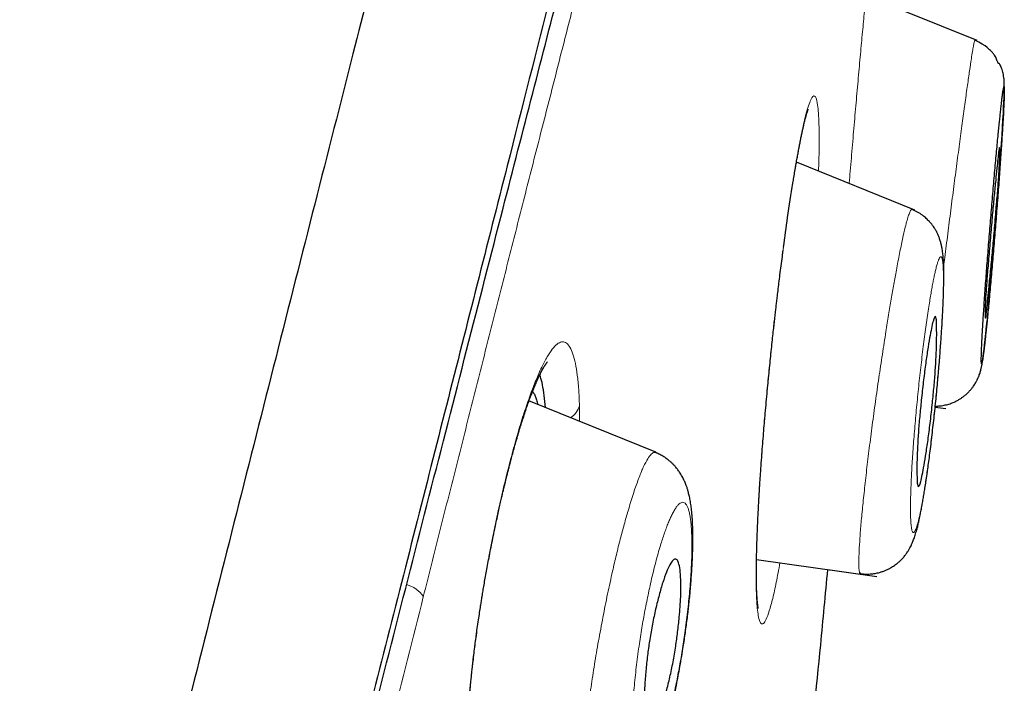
# Model space of a CAD drawing. Header units: millimetres. Extents: x 8 to 428, y 12 to 633.
# Tile 654 of 656: x 412 to 422, y 605 to 612. Entities that reach past the tile are written whole.
import ezdxf

# ---------------------------------------------------------------- set-up
doc = ezdxf.new("R2010")
doc.units = ezdxf.units.MM

msp = doc.modelspace()

# ---------------------------------------------------------------- linework, layer by layer
at = {"color": 7, "linetype": 'Continuous', "lineweight": 30}
for p, q in [((421.852, 611.68), (420.666, 612.159)), ((421.189, 609.869), (419.924, 610.381)), ((418.423, 607.285), (417.068, 607.832)), ((421.405, 607.766), (421.518, 607.75)), ((419.498, 606.139), (420.783, 605.958)), ((420.259, 606.032), (420.783, 605.958)), ((420.611, 605.991), (420.608, 605.992))]:
    msp.add_line(p, q, dxfattribs=at)
at = {"color": 8, "linetype": 'Continuous', "lineweight": 0}
msp.add_line((417.608, 607.78), (417.609, 607.613), dxfattribs=at)
at = {"color": 7, "linetype": 'Continuous', "lineweight": 30, "flags": 128}
msp.add_lwpolyline([(421.962, 608.712), (421.963, 608.725), (421.969, 608.786), (421.975, 608.849), (421.982, 608.925), (421.989, 609.003), (421.996, 609.082), (422.003, 609.163), (422.01, 609.241), (422.016, 609.315), (422.022, 609.39), (422.027, 609.457), (422.032, 609.516), (422.035, 609.567), (422.039, 609.608), (422.041, 609.641), (422.043, 609.66), (422.044, 609.673), (422.044, 609.681), (422.045, 609.691), (422.046, 609.706), (422.048, 609.726), (422.051, 609.763), (422.055, 609.809), (422.059, 609.865), (422.065, 609.93), (422.07, 610.005), (422.076, 610.074), (422.082, 610.148), (422.088, 610.228), (422.094, 610.312), (422.1, 610.4), (422.107, 610.49), (422.113, 610.582), (422.119, 610.671), (422.124, 610.754), (422.129, 610.831), (422.133, 610.903), (422.136, 610.969), (422.139, 611.021), (422.141, 611.07), (422.142, 611.114), (422.143, 611.154), (422.143, 611.19), (422.142, 611.222), (422.141, 611.248), (422.14, 611.268), (422.138, 611.285), (422.136, 611.301), (422.133, 611.316), (422.13, 611.331), (422.127, 611.344), (422.123, 611.358), (422.119, 611.372), (422.114, 611.384), (422.11, 611.396), (422.106, 611.406), (422.102, 611.414), (422.097, 611.424), (422.093, 611.431), (422.089, 611.434), (422.087, 611.435), (422.085, 611.435), (422.084, 611.435), (422.082, 611.435), (422.081, 611.436), (422.079, 611.438), (422.078, 611.44), (422.077, 611.441), (422.076, 611.443), (422.075, 611.445), (422.074, 611.447), (422.073, 611.449), (422.071, 611.455), (422.068, 611.461), (422.064, 611.47), (422.06, 611.48), (422.056, 611.491), (422.051, 611.502), (422.045, 611.513), (422.039, 611.523), (422.033, 611.53), (422.028, 611.537), (422.022, 611.544), (422.016, 611.551), (422.01, 611.558), (422.003, 611.565), (421.996, 611.573), (421.986, 611.582), (421.976, 611.592), (421.959, 611.606), (421.937, 611.623), (421.908, 611.643), (421.871, 611.664), (421.828, 611.684), (421.828, 611.684)], dxfattribs=at)
at = {"color": 8, "linetype": 'Continuous', "lineweight": 0}
for centre, radius, start, end in [((417.388, 607.845), 0.229, 302.6534, 343.5447), ((415.689, 605.58), 0.299, 32.7283, 75.8271)]:
    msp.add_arc(centre, radius, start, end, dxfattribs=at)
at = {"color": 7, "linetype": 'Continuous', "lineweight": 30}
for points, knots in [([(420.014, 629.605), (420.013, 629.603), (420.012, 629.598), (419.971, 629.469), (419.878, 629.147), (419.722, 628.58), (419.496, 627.752), (419.199, 626.671), (418.825, 625.3), (418.411, 623.779), (417.977, 622.177), (417.546, 620.58), (417.051, 618.724), (416.485, 616.58), (415.861, 614.164), (415.153, 611.4), (414.372, 608.323), (413.526, 604.979), (412.674, 601.595), (411.818, 598.197), (410.68, 593.674), (409.252, 588.018), (407.536, 581.24), (405.82, 574.492), (404.104, 567.762), (402.412, 561.181), (400.749, 554.728), (399.115, 548.403), (397.707, 542.944), (396.524, 538.36), (395.567, 534.647), (394.615, 530.945), (394, 528.545), (393.692, 527.338)], [0, 0, 0, 0, 0.030104, 0.061035, 0.09217, 0.123409, 0.154679, 0.185995, 0.217455, 0.249147, 0.270468, 0.291994, 0.313775, 0.335843, 0.357877, 0.379688, 0.405541, 0.431088, 0.456365, 0.481427, 0.506312, 0.555772, 0.604988, 0.653967, 0.702726, 0.751547, 0.797345, 0.843352, 0.889543, 0.91688, 0.944369, 0.972053, 1, 1, 1, 1]), ([(421.375, 627.678), (421.374, 627.675), (421.373, 627.669), (421.334, 627.538), (421.245, 627.214), (421.106, 626.685), (420.924, 625.995), (420.712, 625.199), (420.454, 624.231), (420.147, 623.075), (419.803, 621.78), (419.426, 620.357), (419.021, 618.825), (418.598, 617.216), (418.17, 615.57), (417.752, 613.943), (417.307, 612.196), (416.787, 610.152), (416.191, 607.8), (415.519, 605.149), (414.832, 602.441), (414.136, 599.696), (413.432, 596.93), (412.489, 593.225), (411.3, 588.572), (409.865, 582.976), (408.424, 577.379), (406.979, 571.787), (405.532, 566.197), (404.155, 560.907), (402.852, 555.912), (401.624, 551.214), (400.397, 546.521), (399.325, 542.422), (398.409, 538.918), (397.647, 536.004), (396.892, 533.114), (396.146, 530.251), (395.665, 528.391), (395.424, 527.46)], [0, 0, 0, 0, 0.027802, 0.059104, 0.090443, 0.121803, 0.146902, 0.172005, 0.197113, 0.222239, 0.247392, 0.268376, 0.289385, 0.31042, 0.326215, 0.342014, 0.357809, 0.373592, 0.394608, 0.4156, 0.436565, 0.457508, 0.478426, 0.499323, 0.541077, 0.582794, 0.624472, 0.666101, 0.707702, 0.749322, 0.784323, 0.819351, 0.854402, 0.889475, 0.911535, 0.933614, 0.955715, 0.977839, 1, 1, 1, 1]), ([(411.343, 588.545), (411.78, 590.259), (412.505, 593.098), (413.506, 597.035), (414.354, 600.362), (415.191, 603.64), (416.01, 606.842), (416.756, 609.752), (417.421, 612.333), (418.002, 614.571), (418.529, 616.579), (418.995, 618.335), (419.405, 619.87), (419.823, 621.427), (420.223, 622.921), (420.584, 624.264), (420.87, 625.327), (421.109, 626.222), (421.278, 626.857), (421.36, 627.133), (421.364, 627.146), (421.366, 627.153)], [0, 0, 0, 0, 0.071861, 0.118981, 0.166245, 0.213437, 0.260487, 0.307746, 0.347209, 0.386499, 0.425942, 0.465442, 0.504795, 0.544129, 0.603206, 0.661979, 0.720088, 0.777941, 0.85505, 0.932506, 1, 1, 1, 1]), ([(422.057, 609.801), (422.06, 609.839), (422.066, 609.915), (422.075, 610.029), (422.083, 610.141), (422.091, 610.25), (422.099, 610.356), (422.106, 610.459), (422.112, 610.557), (422.118, 610.649), (422.124, 610.735), (422.129, 610.815), (422.133, 610.888), (422.136, 610.955), (422.139, 611.013), (422.141, 611.064), (422.142, 611.105), (422.143, 611.136), (422.143, 611.159), (422.143, 611.176), (422.142, 611.186), (422.14, 611.189), (422.138, 611.186), (422.135, 611.174), (422.131, 611.152), (422.127, 611.122), (422.121, 611.082), (422.116, 611.037), (422.11, 610.988), (422.105, 610.937), (422.099, 610.881), (422.092, 610.82), (422.086, 610.754), (422.078, 610.678), (422.07, 610.593), (422.061, 610.498), (422.052, 610.398), (422.042, 610.293), (422.033, 610.184), (422.023, 610.072), (422.013, 609.959), (422.004, 609.845), (421.994, 609.73), (421.985, 609.615), (421.976, 609.501), (421.967, 609.387), (421.958, 609.276), (421.95, 609.166), (421.942, 609.06), (421.935, 608.957), (421.928, 608.86), (421.922, 608.767), (421.916, 608.68), (421.911, 608.6), (421.907, 608.527), (421.904, 608.461), (421.901, 608.402), (421.899, 608.351), (421.898, 608.311), (421.897, 608.28), (421.897, 608.257), (421.898, 608.24), (421.899, 608.23), (421.9, 608.227), (421.903, 608.23), (421.906, 608.242), (421.91, 608.263), (421.915, 608.294), (421.92, 608.333), (421.926, 608.379), (421.932, 608.428), (421.938, 608.479), (421.944, 608.535), (421.95, 608.597), (421.957, 608.663), (421.964, 608.738), (421.973, 608.823), (421.982, 608.919), (421.991, 609.021), (422, 609.126), (422.01, 609.234), (422.02, 609.344), (422.029, 609.457), (422.039, 609.572), (422.048, 609.686), (422.054, 609.763), (422.057, 609.801)], [0, 0, 0, 0, 0.012451, 0.02498, 0.037565, 0.050053, 0.062536, 0.075274, 0.087816, 0.100237, 0.112614, 0.125027, 0.137546, 0.149981, 0.162409, 0.174908, 0.187557, 0.198142, 0.208593, 0.218957, 0.229285, 0.239625, 0.250027, 0.262361, 0.274871, 0.287482, 0.299981, 0.312504, 0.323127, 0.333602, 0.343974, 0.354291, 0.364601, 0.37495, 0.387434, 0.399852, 0.412278, 0.424786, 0.437451, 0.450131, 0.462647, 0.475074, 0.487488, 0.499966, 0.512517, 0.524987, 0.537451, 0.549984, 0.562659, 0.575188, 0.587678, 0.600252, 0.612758, 0.625155, 0.6376, 0.650129, 0.662709, 0.67519, 0.687682, 0.69832, 0.708808, 0.719193, 0.729522, 0.739842, 0.750203, 0.762653, 0.77505, 0.787474, 0.800004, 0.812717, 0.823263, 0.833691, 0.844049, 0.854384, 0.864742, 0.875171, 0.88749, 0.900006, 0.912624, 0.925122, 0.937647, 0.95012, 0.962578, 0.975152, 0.987648, 1, 1, 1, 1]), ([(419.925, 610.387), (419.925, 610.389), (419.929, 610.411), (419.936, 610.449), (419.945, 610.499), (419.953, 610.544), (419.963, 610.592), (419.972, 610.639), (419.981, 610.684), (419.99, 610.724), (419.998, 610.757), (420.004, 610.786), (420.01, 610.81), (420.015, 610.832), (420.02, 610.85), (420.025, 610.867), (420.028, 610.881), (420.032, 610.894), (420.036, 610.905), (420.039, 610.915), (420.042, 610.924), (420.044, 610.931), (420.046, 610.937), (420.048, 610.942), (420.05, 610.945), (420.05, 610.945), (420.05, 610.946)], [0, 0, 0, 0, 0.008411, 0.067377, 0.12369, 0.177356, 0.228374, 0.2963, 0.358901, 0.416189, 0.468169, 0.514849, 0.556839, 0.597212, 0.636386, 0.670431, 0.703478, 0.735633, 0.76887, 0.804147, 0.831087, 0.86238, 0.897858, 0.9338, 0.968577, 1, 1, 1, 1]), ([(422, 609.631), (422.003, 609.666), (422.008, 609.737), (422.02, 609.872), (422.035, 610.027), (422.051, 610.188), (422.068, 610.357), (422.083, 610.499), (422.09, 610.546), (422.093, 610.531), (422.095, 610.499), (422.095, 610.44), (422.092, 610.349), (422.084, 610.221), (422.071, 610.053), (422.053, 609.85), (422.038, 609.664), (422.025, 609.516), (422.013, 609.379), (421.997, 609.221), (421.98, 609.056), (421.967, 608.924), (421.957, 608.826), (421.948, 608.74), (421.943, 608.706), (421.94, 608.722), (421.938, 608.755), (421.938, 608.815), (421.942, 608.907), (421.95, 609.036), (421.963, 609.204), (421.981, 609.405), (421.993, 609.554), (422, 609.631)], [0, 0, 0, 0, 0.018935, 0.037307, 0.072889, 0.106653, 0.138555, 0.196888, 0.248411, 0.270034, 0.294433, 0.321592, 0.351423, 0.384133, 0.419478, 0.457744, 0.498802, 0.517806, 0.536456, 0.572279, 0.606357, 0.638428, 0.668874, 0.697486, 0.749212, 0.771516, 0.796264, 0.823749, 0.853705, 0.886305, 0.921549, 0.959333, 1, 1, 1, 1]), ([(419.884, 610.145), (419.887, 610.164), (419.894, 610.206), (419.905, 610.27), (419.915, 610.332), (419.922, 610.371), (419.925, 610.387)], [0, 0, 0, 0, 0.226121, 0.492859, 0.786357, 1, 1, 1, 1]), ([(419.786, 609.472), (419.8, 609.58), (419.833, 609.832), (419.867, 610.039), (419.885, 610.157)], [0, 0, 0, 0, 0.4311916, 1, 1, 1, 1]), ([(420.607, 605.988), (420.628, 605.986), (420.667, 605.981), (420.724, 605.984), (420.774, 605.991), (420.818, 606.002), (420.854, 606.014), (420.884, 606.026), (420.908, 606.038), (420.93, 606.049), (420.951, 606.062), (420.972, 606.076), (420.996, 606.093), (421.021, 606.115), (421.049, 606.142), (421.075, 606.171), (421.099, 606.203), (421.12, 606.234), (421.135, 606.262), (421.146, 606.283), (421.154, 606.3), (421.161, 606.315), (421.168, 606.332), (421.176, 606.352), (421.184, 606.375), (421.192, 606.4), (421.2, 606.426), (421.208, 606.453), (421.215, 606.479), (421.221, 606.504), (421.227, 606.529), (421.232, 606.552), (421.237, 606.575), (421.242, 606.599), (421.249, 606.633), (421.257, 606.676), (421.267, 606.73), (421.277, 606.784), (421.286, 606.842), (421.296, 606.904), (421.307, 606.973), (421.318, 607.047), (421.329, 607.125), (421.34, 607.208), (421.352, 607.298), (421.364, 607.394), (421.375, 607.495), (421.387, 607.597), (421.398, 607.7), (421.409, 607.802), (421.419, 607.903), (421.428, 608.003), (421.437, 608.102), (421.446, 608.197), (421.453, 608.29), (421.46, 608.379), (421.466, 608.463), (421.471, 608.536), (421.475, 608.598), (421.479, 608.651), (421.481, 608.701), (421.484, 608.748), (421.486, 608.791), (421.488, 608.826), (421.489, 608.853), (421.49, 608.874), (421.491, 608.894), (421.492, 608.917), (421.493, 608.945), (421.494, 608.982), (421.495, 609.025), (421.496, 609.074), (421.497, 609.125), (421.497, 609.174), (421.497, 609.219), (421.496, 609.257), (421.495, 609.288), (421.494, 609.313), (421.493, 609.335), (421.491, 609.356), (421.49, 609.376), (421.488, 609.399), (421.485, 609.424), (421.48, 609.453), (421.474, 609.487), (421.465, 609.523), (421.454, 609.559), (421.443, 609.588), (421.433, 609.611), (421.426, 609.627), (421.418, 609.643), (421.409, 609.658), (421.399, 609.675), (421.385, 609.695), (421.367, 609.72), (421.342, 609.749), (421.309, 609.782), (421.267, 609.817), (421.216, 609.85), (421.177, 609.867), (421.157, 609.876)], [0, 0, 0, 0, 0.01137, 0.021882, 0.031357, 0.039656, 0.04668, 0.05236, 0.057365, 0.061732, 0.066312, 0.071103, 0.0761, 0.082982, 0.090861, 0.099468, 0.107361, 0.116537, 0.124361, 0.131053, 0.135394, 0.139929, 0.145741, 0.152827, 0.161188, 0.170463, 0.1806, 0.190583, 0.199389, 0.208372, 0.216411, 0.223951, 0.231078, 0.23853, 0.246452, 0.261606, 0.276059, 0.290351, 0.304532, 0.319213, 0.335151, 0.352351, 0.368438, 0.385498, 0.403537, 0.422537, 0.44172, 0.460683, 0.479425, 0.497946, 0.51624, 0.534305, 0.552137, 0.569737, 0.587105, 0.604126, 0.620531, 0.63626, 0.647554, 0.658471, 0.669016, 0.679194, 0.688919, 0.697367, 0.702974, 0.707674, 0.71191, 0.717302, 0.724002, 0.73201, 0.743977, 0.757002, 0.770895, 0.785667, 0.799924, 0.812699, 0.822152, 0.831044, 0.83905, 0.846113, 0.852966, 0.861162, 0.870623, 0.880005, 0.890875, 0.902147, 0.912093, 0.92084, 0.924837, 0.928607, 0.932303, 0.935983, 0.939655, 0.943992, 0.94982, 0.957136, 0.965907, 0.976062, 0.987483, 1, 1, 1, 1]), ([(419.54, 607.052), (419.543, 607.091), (419.548, 607.168), (419.557, 607.285), (419.566, 607.399), (419.575, 607.511), (419.584, 607.62), (419.594, 607.733), (419.604, 607.848), (419.615, 607.965), (419.626, 608.076), (419.636, 608.182), (419.647, 608.285), (419.657, 608.384), (419.667, 608.48), (419.677, 608.568), (419.685, 608.648), (419.693, 608.72), (419.701, 608.783), (419.707, 608.84), (419.713, 608.894), (419.721, 608.957), (419.73, 609.03), (419.74, 609.114), (419.751, 609.205), (419.763, 609.301), (419.774, 609.38), (419.78, 609.425), (419.781, 609.438)], [0, 0, 0, 0, 0.052941, 0.104066, 0.153395, 0.200942, 0.246715, 0.290721, 0.3412, 0.389142, 0.434551, 0.477426, 0.517769, 0.559948, 0.598955, 0.634791, 0.667458, 0.696958, 0.722851, 0.745692, 0.767333, 0.790636, 0.823432, 0.859098, 0.897648, 0.939095, 0.983417, 1, 1, 1, 1]), ([(421.257, 607.841), (421.264, 607.906), (421.277, 608.034), (421.301, 608.214), (421.324, 608.374), (421.353, 608.549), (421.383, 608.697), (421.406, 608.746), (421.417, 608.715), (421.421, 608.634), (421.422, 608.457), (421.412, 608.21), (421.393, 607.987), (421.375, 607.804), (421.355, 607.617), (421.332, 607.436), (421.308, 607.276), (421.28, 607.1), (421.25, 606.954), (421.227, 606.905), (421.215, 606.936), (421.21, 607.016), (421.209, 607.193), (421.22, 607.44), (421.239, 607.664), (421.251, 607.782), (421.257, 607.841)], [0, 0, 0, 0, 0.034441, 0.06807, 0.100636, 0.132437, 0.193098, 0.250574, 0.282693, 0.314077, 0.375158, 0.437422, 0.468467, 0.499714, 0.534409, 0.56822, 0.601061, 0.632741, 0.693345, 0.750419, 0.782265, 0.813706, 0.875094, 0.937398, 0.968541, 1, 1, 1, 1]), ([(421.406, 607.777), (421.423, 607.777), (421.459, 607.778), (421.512, 607.787), (421.562, 607.801), (421.605, 607.818), (421.641, 607.836), (421.672, 607.853), (421.697, 607.871), (421.724, 607.891), (421.75, 607.914), (421.775, 607.941), (421.796, 607.965), (421.813, 607.988), (421.827, 608.009), (421.838, 608.027), (421.846, 608.042), (421.851, 608.052), (421.854, 608.058), (421.857, 608.063), (421.858, 608.066), (421.858, 608.067), (421.858, 608.067), (421.859, 608.068), (421.86, 608.07), (421.861, 608.072), (421.861, 608.073), (421.863, 608.076), (421.866, 608.084), (421.871, 608.096), (421.877, 608.113), (421.882, 608.128), (421.886, 608.139), (421.888, 608.146), (421.89, 608.154), (421.892, 608.162), (421.894, 608.17), (421.896, 608.18), (421.899, 608.192), (421.902, 608.206), (421.905, 608.223), (421.908, 608.243), (421.911, 608.263), (421.914, 608.281), (421.916, 608.298), (421.918, 608.313), (421.92, 608.326), (421.921, 608.336), (421.922, 608.344), (421.923, 608.35), (421.923, 608.355), (421.924, 608.36), (421.926, 608.373), (421.928, 608.395), (421.932, 608.429), (421.936, 608.467), (421.941, 608.509), (421.946, 608.555), (421.951, 608.608), (421.956, 608.654), (421.959, 608.683), (421.96, 608.691)], [0, 0, 0, 0, 0.028536, 0.0595, 0.087812, 0.113129, 0.135205, 0.153886, 0.170501, 0.186369, 0.208783, 0.229605, 0.248963, 0.266448, 0.280878, 0.292432, 0.301477, 0.308677, 0.311953, 0.315243, 0.322533, 0.326835, 0.331122, 0.334308, 0.335576, 0.336718, 0.33784, 0.339051, 0.342048, 0.351398, 0.365836, 0.385435, 0.391129, 0.397136, 0.404202, 0.414615, 0.428646, 0.446333, 0.467678, 0.492667, 0.525309, 0.55655, 0.584411, 0.608935, 0.630156, 0.6481, 0.662782, 0.67516, 0.683644, 0.689472, 0.695433, 0.701635, 0.70808, 0.741719, 0.7763, 0.815174, 0.852303, 0.892656, 0.936182, 0.980594, 1, 1, 1, 1]), ([(416.412, 603.398), (416.411, 603.41), (416.408, 603.432), (416.405, 603.465), (416.402, 603.494), (416.401, 603.52), (416.399, 603.541), (416.398, 603.557), (416.397, 603.568), (416.397, 603.576), (416.397, 603.583), (416.396, 603.59), (416.396, 603.602), (416.395, 603.621), (416.394, 603.649), (416.393, 603.682), (416.391, 603.739), (416.39, 603.819), (416.391, 603.924), (416.393, 604.031), (416.397, 604.14), (416.402, 604.251), (416.409, 604.367), (416.415, 604.464), (416.421, 604.542), (416.426, 604.597), (416.43, 604.65), (416.435, 604.699), (416.439, 604.74), (416.442, 604.774), (416.444, 604.798), (416.446, 604.819), (416.449, 604.841), (416.452, 604.869), (416.455, 604.905), (416.46, 604.948), (416.465, 604.997), (416.473, 605.061), (416.482, 605.137), (416.492, 605.223), (416.504, 605.311), (416.516, 605.401), (416.529, 605.49), (416.541, 605.569), (416.551, 605.636), (416.56, 605.693), (416.568, 605.747), (416.578, 605.805), (416.589, 605.869), (416.601, 605.94), (416.615, 606.016), (416.63, 606.096), (416.646, 606.181), (416.663, 606.271), (416.683, 606.366), (416.701, 606.456), (416.719, 606.54), (416.735, 606.614), (416.75, 606.684), (416.765, 606.748), (416.778, 606.805), (416.789, 606.855), (416.8, 606.897), (416.808, 606.933), (416.817, 606.968), (416.825, 607.004), (416.835, 607.043), (416.846, 607.087), (416.859, 607.137), (416.874, 607.194), (416.89, 607.257), (416.909, 607.325), (416.93, 607.399), (416.952, 607.474), (416.973, 607.546), (416.995, 607.616), (417.017, 607.683), (417.038, 607.745), (417.057, 607.8), (417.074, 607.848), (417.087, 607.883), (417.097, 607.908), (417.104, 607.925), (417.11, 607.941), (417.116, 607.956), (417.122, 607.973), (417.13, 607.991), (417.139, 608.012), (417.148, 608.034), (417.158, 608.055), (417.166, 608.074), (417.176, 608.094), (417.186, 608.115), (417.197, 608.137), (417.207, 608.158), (417.218, 608.177), (417.228, 608.194), (417.235, 608.206), (417.241, 608.215), (417.246, 608.222), (417.251, 608.23), (417.255, 608.236), (417.259, 608.241), (417.262, 608.245), (417.264, 608.247), (417.265, 608.249), (417.265, 608.249), (417.265, 608.249)], [0, 0, 0, 0, 0.011108, 0.020875, 0.029298, 0.036371, 0.042094, 0.046461, 0.049337, 0.05105, 0.052601, 0.054401, 0.056452, 0.061934, 0.068665, 0.076648, 0.085812, 0.108142, 0.13023, 0.152069, 0.172678, 0.193272, 0.214019, 0.234912, 0.244339, 0.253793, 0.263065, 0.271162, 0.277957, 0.283451, 0.287645, 0.290091, 0.293487, 0.298036, 0.303737, 0.310587, 0.318536, 0.326606, 0.340717, 0.353949, 0.366309, 0.381505, 0.395156, 0.407269, 0.417849, 0.42563, 0.433477, 0.442326, 0.452182, 0.463048, 0.474927, 0.48706, 0.500101, 0.514054, 0.528925, 0.544717, 0.556537, 0.568741, 0.580224, 0.590656, 0.600032, 0.608211, 0.615366, 0.621495, 0.626597, 0.633141, 0.639999, 0.647395, 0.656315, 0.66688, 0.678404, 0.691405, 0.705855, 0.721546, 0.736763, 0.751114, 0.7672, 0.782055, 0.795685, 0.808093, 0.819222, 0.824488, 0.829376, 0.833887, 0.838101, 0.843067, 0.849104, 0.855776, 0.863321, 0.87078, 0.877859, 0.884559, 0.893831, 0.90304, 0.912861, 0.923231, 0.93296, 0.941585, 0.946568, 0.952559, 0.959553, 0.966793, 0.973483, 0.979627, 0.985261, 0.994855, 1, 1, 1, 1]), ([(417.244, 607.761), (417.241, 607.805), (417.232, 607.896), (417.213, 608.005), (417.197, 608.076), (417.185, 608.103), (417.182, 608.108)], [0, 0, 0, 0, 0.2968899, 0.6097638, 0.922525, 1, 1, 1, 1]), ([(417.106, 607.931), (417.108, 607.929), (417.117, 607.92), (417.13, 607.895), (417.145, 607.854), (417.156, 607.82), (417.161, 607.798), (417.161, 607.794)], [0, 0, 0, 0, 0.091334, 0.378816, 0.664677, 0.95012, 1, 1, 1, 1]), ([(417.712, 603.433), (417.728, 603.431), (417.759, 603.428), (417.802, 603.427), (417.841, 603.43), (417.874, 603.434), (417.901, 603.439), (417.931, 603.446), (417.966, 603.457), (418.008, 603.473), (418.043, 603.49), (418.071, 603.506), (418.092, 603.519), (418.11, 603.531), (418.125, 603.543), (418.138, 603.552), (418.148, 603.56), (418.157, 603.568), (418.168, 603.578), (418.18, 603.589), (418.193, 603.602), (418.205, 603.614), (418.214, 603.624), (418.222, 603.633), (418.232, 603.645), (418.247, 603.663), (418.266, 603.688), (418.287, 603.718), (418.307, 603.75), (418.325, 603.781), (418.342, 603.813), (418.357, 603.841), (418.368, 603.865), (418.377, 603.883), (418.384, 603.901), (418.393, 603.92), (418.402, 603.941), (418.41, 603.962), (418.418, 603.982), (418.425, 604), (418.434, 604.023), (418.446, 604.055), (418.459, 604.093), (418.473, 604.134), (418.485, 604.172), (418.497, 604.208), (418.506, 604.24), (418.515, 604.269), (418.522, 604.293), (418.527, 604.312), (418.533, 604.331), (418.539, 604.353), (418.546, 604.379), (418.554, 604.409), (418.563, 604.445), (418.574, 604.489), (418.586, 604.539), (418.599, 604.594), (418.612, 604.651), (418.625, 604.711), (418.64, 604.784), (418.657, 604.87), (418.676, 604.972), (418.695, 605.078), (418.711, 605.176), (418.724, 605.264), (418.736, 605.341), (418.746, 605.419), (418.757, 605.497), (418.766, 605.573), (418.774, 605.648), (418.782, 605.721), (418.789, 605.789), (418.794, 605.85), (418.798, 605.902), (418.801, 605.944), (418.804, 605.976), (418.805, 606.002), (418.807, 606.028), (418.809, 606.06), (418.811, 606.101), (418.813, 606.148), (418.815, 606.198), (418.817, 606.249), (418.818, 606.299), (418.818, 606.344), (418.818, 606.385), (418.818, 606.421), (418.817, 606.455), (418.816, 606.49), (418.815, 606.528), (418.813, 606.562), (418.811, 606.59), (418.809, 606.611), (418.808, 606.628), (418.807, 606.643), (418.805, 606.657), (418.803, 606.675), (418.8, 606.699), (418.796, 606.727), (418.792, 606.756), (418.787, 606.784), (418.782, 606.81), (418.776, 606.833), (418.771, 606.853), (418.767, 606.869), (418.763, 606.883), (418.758, 606.898), (418.752, 606.917), (418.744, 606.938), (418.735, 606.96), (418.726, 606.981), (418.716, 607.002), (418.704, 607.025), (418.691, 607.048), (418.678, 607.068), (418.665, 607.086), (418.652, 607.104), (418.636, 607.124), (418.618, 607.145), (418.596, 607.166), (418.572, 607.189), (418.542, 607.212), (418.507, 607.237), (418.466, 607.26), (418.436, 607.273), (418.421, 607.28)], [0, 0, 0, 0, 0.0100801, 0.0191063, 0.0269961, 0.0336845, 0.0391233, 0.0433795, 0.0518986, 0.061287, 0.0716931, 0.0770589, 0.0826277, 0.0876786, 0.0919231, 0.0953659, 0.0980134, 0.1008274, 0.1041675, 0.1085037, 0.1133358, 0.1174679, 0.120855, 0.123582, 0.1262462, 0.1333202, 0.1418311, 0.1526048, 0.1634951, 0.1736262, 0.1833347, 0.194234, 0.2008286, 0.2063588, 0.2111191, 0.2168025, 0.2236804, 0.2303472, 0.2358413, 0.2404678, 0.2457689, 0.2560141, 0.2664075, 0.2766024, 0.2870413, 0.2954579, 0.3038452, 0.3108265, 0.3161697, 0.3204468, 0.3245074, 0.329459, 0.3352996, 0.3420269, 0.3496385, 0.3593579, 0.3702002, 0.3816, 0.3932487, 0.4051453, 0.4172899, 0.435977, 0.4552385, 0.4750823, 0.4955156, 0.5094701, 0.5236916, 0.5381824, 0.5529455, 0.567341, 0.5807399, 0.5955024, 0.6088287, 0.6207107, 0.6311159, 0.6400481, 0.646025, 0.6511025, 0.6559467, 0.6624194, 0.6710677, 0.6815937, 0.6926616, 0.7043783, 0.7159498, 0.7269567, 0.7367419, 0.7456055, 0.7537881, 0.7625287, 0.7723903, 0.7835426, 0.7899448, 0.7958991, 0.8007946, 0.8046672, 0.8085435, 0.8128725, 0.8203482, 0.8287212, 0.8378197, 0.8463229, 0.8539786, 0.860978, 0.8674127, 0.8713897, 0.875304, 0.8794547, 0.8848636, 0.891625, 0.8982226, 0.9036075, 0.9100054, 0.9160611, 0.9227508, 0.9288716, 0.9333839, 0.9380815, 0.9437641, 0.9500543, 0.9564181, 0.9630991, 0.9708166, 0.9795814, 0.9893353, 1, 1, 1, 1]), ([(419.527, 606.844), (419.528, 606.856), (419.529, 606.883), (419.532, 606.929), (419.536, 606.984), (419.538, 607.024), (419.54, 607.046)], [0, 0, 0, 0, 0.183925, 0.409471, 0.68133, 1, 1, 1, 1]), ([(419.516, 605.614), (419.516, 605.614), (419.517, 605.613), (419.516, 605.615), (419.515, 605.621), (419.514, 605.629), (419.512, 605.638), (419.511, 605.647), (419.51, 605.657), (419.509, 605.666), (419.508, 605.677), (419.506, 605.689), (419.505, 605.703), (419.504, 605.721), (419.503, 605.742), (419.501, 605.765), (419.5, 605.792), (419.499, 605.818), (419.498, 605.844), (419.498, 605.874), (419.497, 605.907), (419.497, 605.946), (419.496, 605.99), (419.497, 606.039), (419.497, 606.092), (419.498, 606.145), (419.499, 606.2), (419.5, 606.259), (419.502, 606.324), (419.505, 606.399), (419.508, 606.48), (419.512, 606.564), (419.516, 606.644), (419.52, 606.718), (419.523, 606.782), (419.526, 606.823), (419.527, 606.842), (419.527, 606.844)], [0, 0, 0, 0, 0.002425, 0.030289, 0.056364, 0.083493, 0.104826, 0.125254, 0.143526, 0.159633, 0.174962, 0.192719, 0.213335, 0.236565, 0.259369, 0.289561, 0.316957, 0.342791, 0.36805, 0.392738, 0.423333, 0.454426, 0.488643, 0.526046, 0.566641, 0.600781, 0.636902, 0.675009, 0.715107, 0.756997, 0.808085, 0.855118, 0.898088, 0.936985, 0.971797, 0.996276, 1, 1, 1, 1]), ([(418.358, 605.285), (418.367, 605.34), (418.386, 605.452), (418.42, 605.612), (418.458, 605.763), (418.497, 605.897), (418.536, 606.008), (418.573, 606.089), (418.608, 606.137), (418.631, 606.146), (418.645, 606.138), (418.653, 606.13), (418.662, 606.114), (418.674, 606.078), (418.686, 606), (418.691, 605.875), (418.689, 605.745), (418.683, 605.636), (418.672, 605.51), (418.657, 605.368), (418.635, 605.206), (418.607, 605.043), (418.573, 604.88), (418.535, 604.729), (418.496, 604.595), (418.458, 604.485), (418.421, 604.405), (418.386, 604.358), (418.364, 604.35), (418.352, 604.355), (418.348, 604.357), (418.338, 604.366), (418.321, 604.396), (418.305, 604.483), (418.3, 604.606), (418.301, 604.725), (418.305, 604.806), (418.31, 604.888), (418.32, 604.995), (418.334, 605.128), (418.35, 605.234), (418.358, 605.285)], [0, 0, 0, 0, 0.029558, 0.059611, 0.090014, 0.121072, 0.152464, 0.184618, 0.217332, 0.250545, 0.258977, 0.26951, 0.282085, 0.296593, 0.331814, 0.375091, 0.399176, 0.421878, 0.443408, 0.472893, 0.499691, 0.529685, 0.560133, 0.590827, 0.621828, 0.653317, 0.685145, 0.717584, 0.750379, 0.753817, 0.758532, 0.764501, 0.789834, 0.826746, 0.874999, 0.893069, 0.910495, 0.927252, 0.943144, 0.972873, 1, 1, 1, 1]), ([(419.797, 601.559), (419.829, 601.838), (419.913, 602.589), (420.042, 603.812), (420.164, 605.023), (420.234, 605.764), (420.259, 606.032)], [0, 0, 0, 0, 0.187511, 0.503801, 0.82037, 1, 1, 1, 1])]:
    msp.add_open_spline(points, degree=3, knots=knots, dxfattribs=at)
at = {"color": 8, "linetype": 'Continuous', "lineweight": 0}
for points, knots in [([(421.35, 626.11), (421.35, 626.109), (421.35, 626.108), (421.347, 626.098), (421.34, 626.079), (421.329, 626.047), (421.314, 625.999), (421.295, 625.939), (421.274, 625.868), (421.25, 625.788), (421.223, 625.693), (421.191, 625.582), (421.155, 625.452), (421.114, 625.306), (421.069, 625.142), (421.019, 624.962), (420.965, 624.764), (420.906, 624.548), (420.842, 624.315), (420.774, 624.069), (420.703, 623.811), (420.629, 623.541), (420.55, 623.256), (420.467, 622.954), (420.379, 622.634), (420.286, 622.295), (420.187, 621.936), (420.082, 621.557), (419.98, 621.184), (419.881, 620.823), (419.786, 620.477), (419.688, 620.116), (419.588, 619.753), (419.489, 619.389), (419.39, 619.025), (419.287, 618.648), (419.181, 618.257), (419.071, 617.852), (418.958, 617.432), (418.841, 616.997), (418.719, 616.545), (418.593, 616.071), (418.461, 615.575), (418.325, 615.06), (418.185, 614.527), (418.042, 613.98), (417.896, 613.421), (417.748, 612.85), (417.597, 612.264), (417.442, 611.662), (417.284, 611.043), (417.122, 610.41), (416.958, 609.766), (416.792, 609.111), (416.624, 608.449), (416.456, 607.783), (416.286, 607.111), (416.114, 606.431), (415.998, 605.971), (415.94, 605.741)], [0, 0, 0, 0, 0.017563, 0.043962, 0.070364, 0.096761, 0.123148, 0.14952, 0.17023, 0.190929, 0.21162, 0.232302, 0.252987, 0.273688, 0.294404, 0.315128, 0.335856, 0.356583, 0.377304, 0.398015, 0.41753, 0.437031, 0.456513, 0.475974, 0.495413, 0.515081, 0.534748, 0.554422, 0.574114, 0.589606, 0.605122, 0.620668, 0.636245, 0.650167, 0.664094, 0.678019, 0.691936, 0.70584, 0.719725, 0.73359, 0.747432, 0.761548, 0.775708, 0.7899, 0.804109, 0.818324, 0.832277, 0.846213, 0.86012, 0.873989, 0.888074, 0.902141, 0.916203, 0.930271, 0.944356, 0.958213, 0.972102, 0.986029, 1, 1, 1, 1]), ([(420.487, 610.153), (420.489, 610.173), (420.498, 610.288), (420.516, 610.497), (420.54, 610.777), (420.564, 611.05), (420.587, 611.314), (420.61, 611.566), (420.632, 611.803), (420.653, 612.021), (420.672, 612.22), (420.69, 612.397), (420.707, 612.551), (420.722, 612.68), (420.734, 612.783), (420.745, 612.858), (420.754, 612.905), (420.76, 612.92), (420.764, 612.904), (420.766, 612.859), (420.765, 612.786), (420.762, 612.686), (420.757, 612.559), (420.75, 612.407), (420.742, 612.265), (420.736, 612.165), (420.734, 612.132)], [0, 0, 0, 0, 0.009357, 0.053382, 0.09743, 0.141479, 0.185502, 0.229484, 0.273434, 0.317383, 0.361378, 0.405439, 0.449555, 0.493702, 0.537852, 0.581991, 0.626137, 0.670241, 0.714293, 0.758342, 0.802398, 0.846443, 0.890448, 0.934384, 0.978241, 1, 1, 1, 1]), ([(421.496, 609.267), (421.5, 609.299), (421.514, 609.413), (421.539, 609.615), (421.572, 609.869), (421.604, 610.122), (421.637, 610.368), (421.668, 610.604), (421.697, 610.824), (421.725, 611.026), (421.75, 611.206), (421.773, 611.362), (421.79, 611.48), (421.804, 611.565), (421.813, 611.623), (421.821, 611.661), (421.826, 611.683), (421.827, 611.681), (421.828, 611.68)], [0, 0, 0, 0, 0.028195, 0.099998, 0.171832, 0.243672, 0.315513, 0.387415, 0.459361, 0.531349, 0.603293, 0.675049, 0.74649, 0.799858, 0.853362, 0.90715, 0.961151, 1, 1, 1, 1]), ([(419.885, 610.157), (419.89, 610.186), (419.917, 610.367), (419.966, 610.627), (420.027, 610.91), (420.079, 611.067), (420.12, 611.107), (420.149, 611.03), (420.165, 610.836), (420.169, 610.582), (420.162, 610.366), (420.16, 610.285)], [0, 0, 0, 0, 0.024242, 0.152973, 0.281872, 0.410671, 0.539223, 0.667649, 0.79589, 0.924104, 1, 1, 1, 1]), ([(420.608, 605.992), (420.605, 605.991), (420.598, 605.99), (420.592, 606.024), (420.589, 606.092), (420.591, 606.194), (420.598, 606.326), (420.61, 606.485), (420.627, 606.668), (420.648, 606.871), (420.673, 607.092), (420.701, 607.327), (420.733, 607.572), (420.767, 607.824), (420.803, 608.078), (420.841, 608.329), (420.876, 608.554), (420.907, 608.751), (420.936, 608.92), (420.964, 609.08), (420.994, 609.245), (421.025, 609.409), (421.057, 609.564), (421.084, 609.68), (421.105, 609.763), (421.122, 609.819), (421.137, 609.856), (421.149, 609.877), (421.154, 609.874), (421.156, 609.873)], [0, 0, 0, 0, 0.02202, 0.063935, 0.105771, 0.147502, 0.18913, 0.230705, 0.272235, 0.313692, 0.355053, 0.396336, 0.437628, 0.478967, 0.520341, 0.561722, 0.603104, 0.634175, 0.665273, 0.696401, 0.72755, 0.769046, 0.810426, 0.851602, 0.882345, 0.913166, 0.944144, 0.975239, 1, 1, 1, 1]), ([(419.538, 607.035), (419.551, 607.212), (419.577, 607.567), (419.63, 608.143), (419.692, 608.718), (419.745, 609.172), (419.777, 609.407), (419.786, 609.472)], [0, 0, 0, 0, 0.228572, 0.456735, 0.684647, 0.912465, 1, 1, 1, 1]), ([(421.426, 607.98), (421.429, 608.018), (421.436, 608.095), (421.446, 608.208), (421.455, 608.319), (421.463, 608.428), (421.47, 608.534), (421.477, 608.637), (421.482, 608.735), (421.487, 608.827), (421.49, 608.913), (421.492, 608.993), (421.494, 609.066), (421.494, 609.132), (421.493, 609.191), (421.492, 609.243), (421.489, 609.284), (421.486, 609.316), (421.482, 609.34), (421.477, 609.357), (421.472, 609.368), (421.466, 609.372), (421.459, 609.37), (421.451, 609.36), (421.442, 609.34), (421.431, 609.31), (421.42, 609.272), (421.409, 609.228), (421.398, 609.181), (421.388, 609.13), (421.377, 609.075), (421.366, 609.015), (421.355, 608.95), (421.343, 608.876), (421.33, 608.792), (421.316, 608.696), (421.302, 608.596), (421.288, 608.492), (421.274, 608.384), (421.261, 608.273), (421.248, 608.16), (421.235, 608.047), (421.223, 607.932), (421.212, 607.818), (421.201, 607.703), (421.191, 607.59), (421.181, 607.479), (421.173, 607.37), (421.165, 607.264), (421.159, 607.162), (421.153, 607.064), (421.149, 606.971), (421.145, 606.885), (421.143, 606.805), (421.141, 606.732), (421.141, 606.665), (421.142, 606.606), (421.144, 606.555), (421.147, 606.514), (421.151, 606.482), (421.155, 606.458), (421.16, 606.44), (421.165, 606.429), (421.172, 606.425), (421.179, 606.427), (421.188, 606.438), (421.197, 606.458), (421.208, 606.486), (421.219, 606.524), (421.231, 606.568), (421.242, 606.616), (421.253, 606.667), (421.263, 606.722), (421.274, 606.782), (421.286, 606.848), (421.298, 606.922), (421.311, 607.007), (421.325, 607.102), (421.338, 607.202), (421.352, 607.307), (421.365, 607.415), (421.378, 607.525), (421.391, 607.637), (421.403, 607.751), (421.415, 607.866), (421.422, 607.942), (421.426, 607.98)], [0, 0, 0, 0, 0.01244, 0.02497, 0.037554, 0.050039, 0.062526, 0.075251, 0.087785, 0.100206, 0.112588, 0.125011, 0.137529, 0.149964, 0.162392, 0.17489, 0.187534, 0.198123, 0.208577, 0.218944, 0.229273, 0.239611, 0.250008, 0.26237, 0.274869, 0.287467, 0.299973, 0.312495, 0.32313, 0.333611, 0.343985, 0.354299, 0.364601, 0.374939, 0.387364, 0.399892, 0.412462, 0.424928, 0.437428, 0.450106, 0.46262, 0.475044, 0.487457, 0.499939, 0.512474, 0.524935, 0.537397, 0.549936, 0.562625, 0.575144, 0.587632, 0.600204, 0.612709, 0.625109, 0.63756, 0.650085, 0.662666, 0.675151, 0.687629, 0.698265, 0.708755, 0.719142, 0.729474, 0.739797, 0.750159, 0.762644, 0.775061, 0.787489, 0.800006, 0.812691, 0.823244, 0.833677, 0.844037, 0.854371, 0.86473, 0.875161, 0.887489, 0.900002, 0.912617, 0.925119, 0.937646, 0.950119, 0.962577, 0.97515, 0.987646, 1, 1, 1, 1]), ([(416.406, 603.313), (416.4, 603.365), (416.39, 603.47), (416.382, 603.658), (416.381, 603.865), (416.387, 604.092), (416.4, 604.335), (416.419, 604.591), (416.445, 604.859), (416.477, 605.136), (416.515, 605.42), (416.559, 605.706), (416.608, 605.994), (416.661, 606.278), (416.718, 606.557), (416.778, 606.827), (416.84, 607.086), (416.904, 607.33), (416.968, 607.556), (417.033, 607.759), (417.097, 607.939), (417.159, 608.095), (417.219, 608.225), (417.277, 608.329), (417.331, 608.405), (417.382, 608.452), (417.428, 608.468), (417.469, 608.453), (417.506, 608.409), (417.538, 608.336), (417.564, 608.237), (417.585, 608.11), (417.6, 607.961), (417.605, 607.84), (417.608, 607.78)], [0, 0, 0, 0, 0.031195, 0.062401, 0.093632, 0.124877, 0.156115, 0.187322, 0.218484, 0.249603, 0.280706, 0.311838, 0.343025, 0.374272, 0.405573, 0.436919, 0.468312, 0.499772, 0.531202, 0.562536, 0.593831, 0.625112, 0.656377, 0.687614, 0.718806, 0.749946, 0.781076, 0.812266, 0.843529, 0.874849, 0.906191, 0.937518, 0.968793, 1, 1, 1, 1]), ([(417.719, 603.435), (417.711, 603.436), (417.692, 603.436), (417.671, 603.476), (417.653, 603.546), (417.643, 603.648), (417.64, 603.78), (417.644, 603.939), (417.656, 604.12), (417.674, 604.322), (417.699, 604.541), (417.73, 604.774), (417.767, 605.018), (417.81, 605.268), (417.857, 605.521), (417.907, 605.771), (417.956, 605.995), (418.001, 606.19), (418.043, 606.357), (418.085, 606.514), (418.131, 606.676), (418.18, 606.837), (418.232, 606.987), (418.281, 607.109), (418.326, 607.201), (418.366, 607.258), (418.397, 607.285), (418.413, 607.279), (418.42, 607.277)], [0, 0, 0, 0, 0.0326897, 0.0737922, 0.1148081, 0.15571, 0.1965362, 0.237335, 0.2781079, 0.3188323, 0.3594943, 0.4001243, 0.4408293, 0.4816403, 0.5225224, 0.5634255, 0.6043223, 0.6350176, 0.6657311, 0.6964695, 0.7272285, 0.7682091, 0.8090732, 0.8497192, 0.8901208, 0.9306688, 0.971441, 1, 1, 1, 1]), ([(419.748, 606.104), (419.741, 606.067), (419.721, 605.954), (419.689, 605.799), (419.651, 605.643), (419.617, 605.533), (419.585, 605.466), (419.553, 605.439), (419.524, 605.481), (419.502, 605.626), (419.492, 605.865), (419.495, 606.186), (419.509, 606.575), (419.528, 606.881), (419.538, 607.035)], [0, 0, 0, 0, 0.032622, 0.101797, 0.17109, 0.240341, 0.30944, 0.378504, 0.482063, 0.585813, 0.689412, 0.792702, 0.8961, 1, 1, 1, 1]), ([(418.732, 605.354), (418.737, 605.392), (418.748, 605.468), (418.761, 605.581), (418.773, 605.692), (418.783, 605.801), (418.792, 605.906), (418.799, 606.008), (418.804, 606.105), (418.807, 606.197), (418.808, 606.283), (418.807, 606.363), (418.804, 606.436), (418.8, 606.503), (418.794, 606.562), (418.786, 606.614), (418.776, 606.658), (418.764, 606.694), (418.751, 606.722), (418.736, 606.74), (418.72, 606.749), (418.702, 606.75), (418.683, 606.741), (418.663, 606.724), (418.641, 606.697), (418.619, 606.663), (418.597, 606.622), (418.576, 606.577), (418.555, 606.53), (418.535, 606.477), (418.514, 606.419), (418.492, 606.356), (418.47, 606.284), (418.446, 606.202), (418.421, 606.109), (418.396, 606.011), (418.372, 605.909), (418.35, 605.808), (418.33, 605.711), (418.311, 605.618), (418.294, 605.525), (418.277, 605.431), (418.262, 605.336), (418.246, 605.234), (418.231, 605.127), (418.217, 605.015), (418.204, 604.904), (418.193, 604.795), (418.184, 604.69), (418.177, 604.588), (418.172, 604.491), (418.169, 604.399), (418.167, 604.312), (418.168, 604.232), (418.172, 604.159), (418.176, 604.093), (418.183, 604.034), (418.192, 603.982), (418.203, 603.938), (418.216, 603.901), (418.23, 603.874), (418.245, 603.855), (418.262, 603.845), (418.281, 603.845), (418.301, 603.853), (418.322, 603.87), (418.344, 603.896), (418.367, 603.931), (418.39, 603.972), (418.412, 604.017), (418.433, 604.065), (418.453, 604.118), (418.474, 604.175), (418.495, 604.238), (418.517, 604.31), (418.541, 604.393), (418.565, 604.486), (418.59, 604.584), (418.613, 604.687), (418.635, 604.788), (418.654, 604.884), (418.671, 604.976), (418.688, 605.07), (418.704, 605.165), (418.719, 605.26), (418.728, 605.323), (418.732, 605.354)], [0, 0, 0, 0, 0.01244, 0.024976, 0.037556, 0.050037, 0.062541, 0.075217, 0.087729, 0.10015, 0.112556, 0.125025, 0.137529, 0.149959, 0.162389, 0.174895, 0.187551, 0.200231, 0.212736, 0.225147, 0.237547, 0.250019, 0.262426, 0.274912, 0.287493, 0.300009, 0.312517, 0.322972, 0.333366, 0.343745, 0.354251, 0.364641, 0.374964, 0.387386, 0.399916, 0.412493, 0.424963, 0.437464, 0.448041, 0.458491, 0.468862, 0.479203, 0.489562, 0.49999, 0.512491, 0.524929, 0.537387, 0.549944, 0.56268, 0.575178, 0.587662, 0.600224, 0.612717, 0.625127, 0.637652, 0.650097, 0.662529, 0.67502, 0.687639, 0.70037, 0.712915, 0.725345, 0.737734, 0.750157, 0.762659, 0.775091, 0.787525, 0.800037, 0.8127, 0.823286, 0.833739, 0.844106, 0.854437, 0.864782, 0.875189, 0.887535, 0.900045, 0.912664, 0.925172, 0.937687, 0.948082, 0.958453, 0.968847, 0.979361, 0.989729, 1, 1, 1, 1]), ([(415.94, 605.741), (415.828, 605.294), (415.602, 604.399), (415.259, 603.035), (414.914, 601.658), (414.566, 600.269), (414.215, 598.87), (413.841, 597.379), (413.445, 595.796), (413.025, 594.124), (412.605, 592.449), (412.324, 591.331), (412.183, 590.772)], [0, 0, 0, 0, 0.093271, 0.186487, 0.279715, 0.372996, 0.466348, 0.559768, 0.669926, 0.780083, 0.890146, 1, 1, 1, 1])]:
    msp.add_open_spline(points, degree=3, knots=knots, dxfattribs=at)

doc.saveas('drawing.dxf')
